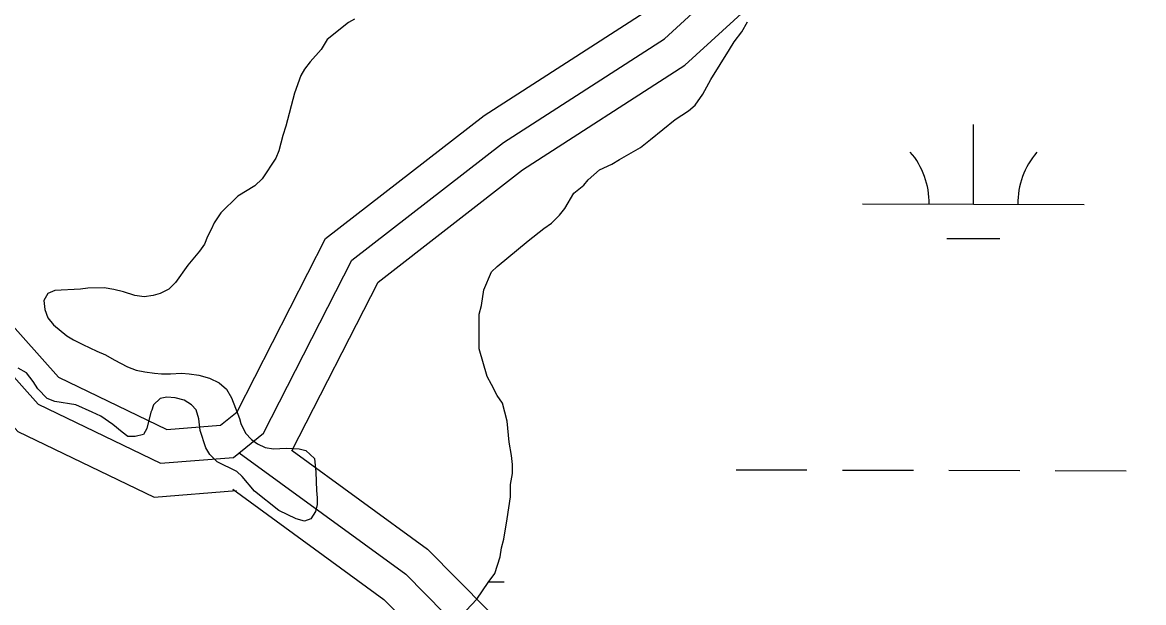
# Model space of a CAD drawing. Extents: x 3177385 to 3215275, y 903885 to 929304.
# Drawn here: x 3201884 to 3202390, y 923161 to 923423 of the extents above; entities that cross this region are included whole.
import ezdxf

# ---------------------------------------------------------------- set-up
doc = ezdxf.new("R2010")
doc.units = 0
for name, color, linetype in [('V-ROAD-CNTR', 7, 'Continuous'), ('V-SITE-VEGE', 7, 'Continuous'), ('V-TOPO-SHOR', 7, 'Continuous'), ('V-WETL-SWMP', 7, 'Continuous')]:
    doc.layers.add(name, color=color, linetype=linetype)

msp = doc.modelspace()

# ---------------------------------------------------------------- linework, layer by layer
at = {"layer": 'V-ROAD-CNTR'}
for points in [[(3201090.64, 924138.31), (3201090.2, 924094.1), (3201070.88, 924050.66), (3201047.67, 924001.72), (3201023.8, 923953.55), (3201006.01, 923897.2), (3201010.03, 923861.43), (3201026.49, 923818.87), (3201095.45, 923714.32), (3201222.12, 923536.17), (3201306.26, 923445), (3201381.53, 923392.2), (3201441, 923384.91), (3201504.34, 923400.16), (3201575.1, 923433.28), (3201634.5, 923463.44), (3201691.54, 923474.28), (3201714.01, 923463.14), (3201769.45, 923407.98), (3201804.68, 923366.51), (3201834.99, 923290.79), (3201882, 923238.32), (3201943.49, 923208.66), (3201980.6, 923211.6)], [(3201860.87, 923306.86), (3201900.38, 923262.76), (3201949.22, 923239.21), (3201973.47, 923241.13), (3201980.92, 923247.14), (3202020.89, 923325.28), (3202092.42, 923380.83), (3202164.59, 923427.37), (3202196.03, 923456.21), (3202268.88, 923531.09), (3202349.52, 923580.12), (3202460.08, 923625.66), (3202496.02, 923641.35)], [(3201847.93, 923298.83), (3201891.19, 923250.54), (3201946.35, 923223.94), (3201979.28, 923226.54), (3201992.82, 923237.47), (3202032.73, 923315.48), (3202101.1, 923368.58), (3202173.79, 923415.46), (3202206.48, 923445.44), (3202278.3, 923519.26), (3202356.32, 923566.69), (3202465.93, 923611.85), (3202502.02, 923627.6)], [(3202005.57, 923229.46), (3202044.56, 923305.67), (3202109.79, 923356.33), (3202182.99, 923403.54), (3202216.93, 923434.67), (3202287.72, 923507.44), (3202363.11, 923553.27), (3202471.79, 923598.04), (3202508.02, 923613.85)], [(3201981.84, 923228.61), (3202057.02, 923173.83), (3202109.42, 923120.72), (3202146.27, 923065.32), (3202192.77, 922988.79), (3202266.14, 922934.8), (3202328.53, 922879.11), (3202424.06, 922758.46), (3202513.54, 922650.03), (3202490.31, 922680.94)], [(3202005.85, 923229.68), (3202066.84, 923185.23), (3202121.11, 923130.23), (3202158.93, 923073.38), (3202204.05, 922999.11), (3202275.6, 922946.46), (3202339.48, 922889.44), (3202502.3, 922689.95)], [(3201978.94, 923212.16), (3202047.2, 923162.42), (3202097.73, 923111.21), (3202133.61, 923057.27), (3202181.49, 922978.46), (3202256.68, 922923.14), (3202317.57, 922868.78), (3202412.39, 922749.03), (3202897.1, 922117.77)]]:
    msp.add_lwpolyline(points, dxfattribs=at)
at = {"layer": 'V-SITE-VEGE'}
for p, q in [((3202031.23, 923422.82), (3202021.53, 923415.18)), ((3202021.53, 923415.18), (3202018.84, 923410.64)), ((3202018.84, 923410.64), (3202013.89, 923405.07)), ((3202013.89, 923405.07), (3202011.41, 923401.77)), ((3202009.76, 923398.88), (3202006.87, 923390.83)), ((3202011.41, 923401.77), (3202009.76, 923398.88)), ((3202006.87, 923390.83), (3202002.94, 923375.98)), ((3202002.94, 923375.98), (3202001.5, 923371.85)), ((3202001.5, 923371.85), (3201999.84, 923364.83)), ((3201999.84, 923364.83), (3201998.4, 923361.53)), ((3201998.4, 923361.53), (3201992.2, 923352.25)), ((3201988.9, 923349.15), (3201981.26, 923344.41)), ((3201992.2, 923352.25), (3201988.9, 923349.15)), ((3201981.26, 923344.41), (3201973.62, 923336.98)), ((3201970.52, 923332.44), (3201969.29, 923329.34)), ((3201973.62, 923336.98), (3201970.52, 923332.44)), ((3201969.29, 923329.34), (3201967.64, 923326.25)), ((3201966.19, 923322.74), (3201963.92, 923319.64)), ((3201967.64, 923326.25), (3201966.19, 923322.74)), ((3201963.92, 923319.64), (3201958.76, 923313.25)), ((3201958.76, 923313.25), (3201953.19, 923305.41)), ((3201898.69, 923301.91), (3201895.6, 923300.47)), ((3201910.25, 923302.53), (3201898.69, 923301.91)), ((3201913.56, 923302.94), (3201910.25, 923302.53)), ((3201920.98, 923303.14), (3201913.56, 923302.94)), ((3201925.32, 923302.32), (3201920.98, 923303.14)), ((3201929.65, 923301.28), (3201925.32, 923302.32)), ((3201950.08, 923302.52), (3201946.16, 923300.46)), ((3201953.19, 923305.41), (3201950.08, 923302.52)), ((3201895.6, 923300.47), (3201893.74, 923297.38)), ((3201893.74, 923297.38), (3201894.15, 923293.25)), ((3201934.81, 923299.63), (3201929.65, 923301.28)), ((3201938.94, 923299.01), (3201934.81, 923299.63)), ((3201943.07, 923299.63), (3201938.94, 923299.01)), ((3201946.16, 923300.46), (3201943.07, 923299.63)), ((3201894.15, 923293.25), (3201895.6, 923289.53)), ((3201895.6, 923289.53), (3201898.07, 923286.43)), ((3201898.07, 923286.43), (3201904.05, 923281.48)), ((3201904.05, 923281.48), (3201907.15, 923279.62)), ((3201907.15, 923279.62), (3201911.28, 923277.55)), ((3201911.28, 923277.55), (3201917.67, 923274.46)), ((3201917.67, 923274.46), (3201921.59, 923272.81)), ((3201921.59, 923272.81), (3201925.52, 923270.53)), ((3201885.89, 923264.77), (3201882.17, 923266.83)), ((3201925.52, 923270.53), (3201931.5, 923267.44)), ((3201931.5, 923267.44), (3201935.42, 923265.99)), ((3201888.98, 923260.84), (3201885.89, 923264.77)), ((3201935.42, 923265.99), (3201939.34, 923265.16)), ((3201939.34, 923265.16), (3201943.68, 923264.54)), ((3201943.68, 923264.54), (3201946.77, 923264.34)), ((3201946.77, 923264.34), (3201950.9, 923264.33)), ((3201950.9, 923264.33), (3201955.85, 923264.54)), ((3201955.85, 923264.54), (3201959.36, 923264.33)), ((3201959.36, 923264.33), (3201963.7, 923263.71)), ((3201963.7, 923263.71), (3201968.44, 923262.27)), ((3201968.44, 923262.27), (3201972.77, 923260.2)), ((3201891.04, 923257.54), (3201888.98, 923260.84)), ((3201895.17, 923253.21), (3201891.04, 923257.54)), ((3201972.77, 923260.2), (3201976.08, 923257.31)), ((3201976.08, 923257.31), (3201978.35, 923253.39)), ((3201898.68, 923251.76), (3201895.17, 923253.21)), ((3201908.17, 923250.31), (3201898.68, 923251.76)), ((3201946.15, 923253.19), (3201943.26, 923250.3)), ((3201949.24, 923253.81), (3201946.15, 923253.19)), ((3201952.96, 923253.4), (3201949.24, 923253.81)), ((3201957.09, 923252.36), (3201952.96, 923253.4)), ((3201960.39, 923250.3), (3201957.09, 923252.36)), ((3201978.35, 923253.39), (3201982.06, 923244.1)), ((3201915.6, 923247.01), (3201908.17, 923250.31)), ((3201919.52, 923245.15), (3201915.6, 923247.01)), ((3201942.02, 923247), (3201940.16, 923239.57)), ((3201942.43, 923247.83), (3201942.02, 923247)), ((3201943.05, 923249.89), (3201942.43, 923247.83)), ((3201943.26, 923250.3), (3201943.05, 923249.89)), ((3201962.45, 923248.03), (3201960.39, 923250.3)), ((3201963.69, 923243.9), (3201962.45, 923248.03)), ((3201924.89, 923241.43), (3201919.52, 923245.15)), ((3201929.01, 923237.92), (3201924.89, 923241.43)), ((3201964.31, 923238.74), (3201963.69, 923243.9)), ((3201982.06, 923244.1), (3201982.68, 923241.83)), ((3201982.68, 923241.83), (3201984.74, 923237.5)), ((3201931.7, 923236.07), (3201929.01, 923237.92)), ((3201938.72, 923236.89), (3201935, 923236.06)), ((3201940.16, 923239.57), (3201938.72, 923236.89)), ((3201966.78, 923230.89), (3201964.31, 923238.74)), ((3201984.74, 923237.5), (3201987.42, 923234.6)), ((3201935, 923236.06), (3201931.7, 923236.07)), ((3201987.42, 923234.6), (3201990.1, 923232.75)), ((3201990.1, 923232.75), (3201993.61, 923231.09)), ((3201993.61, 923231.09), (3201997.33, 923230.48)), ((3201968.64, 923227.8), (3201966.78, 923230.89)), ((3201971.94, 923224.5), (3201968.64, 923227.8)), ((3201997.33, 923230.48), (3202003.11, 923230.68)), ((3202003.11, 923230.68), (3202008.88, 923230.47)), ((3202008.88, 923230.47), (3202011.98, 923229.64)), ((3202011.98, 923229.64), (3202015.9, 923226.14)), ((3202015.9, 923226.14), (3202016.52, 923219.94)), ((3201980.81, 923220.16), (3201971.94, 923224.5)), ((3201983.29, 923217.89), (3201980.81, 923220.16)), ((3201988.86, 923211.28), (3201983.29, 923217.89)), ((3202016.52, 923219.94), (3202016.72, 923211.69)), ((3201999.79, 923202.61), (3201988.86, 923211.28)), ((3202016.72, 923211.69), (3202017.13, 923208.39)), ((3202017.13, 923208.39), (3202017.13, 923205.29)), ((3202007.64, 923198.89), (3201999.79, 923202.61)), ((3202016.31, 923202.19), (3202014.24, 923198.89)), ((3202017.13, 923205.29), (3202016.31, 923202.19)), ((3202011.35, 923197.86), (3202007.64, 923198.89)), ((3202014.24, 923198.89), (3202011.35, 923197.86))]:
    msp.add_line(p, q, dxfattribs=at)
at = {"layer": 'V-TOPO-SHOR'}
for points in [[(3202033.92, 923424.26), (3202031.23, 923422.82), (3202021.53, 923415.18), (3202018.84, 923410.64), (3202013.89, 923405.07), (3202011.41, 923401.77), (3202009.76, 923398.88), (3202006.87, 923390.83), (3202002.94, 923375.98), (3202001.5, 923371.85), (3201999.84, 923364.83), (3201998.4, 923361.53), (3201992.2, 923352.25), (3201988.9, 923349.15), (3201981.26, 923344.41), (3201973.62, 923336.98), (3201970.52, 923332.44), (3201969.29, 923329.34), (3201967.64, 923326.25), (3201966.19, 923322.74), (3201963.92, 923319.64), (3201958.76, 923313.25), (3201953.18, 923305.41), (3201950.08, 923302.52), (3201946.16, 923300.46), (3201943.07, 923299.63), (3201938.94, 923299.01), (3201934.81, 923299.63), (3201929.65, 923301.28), (3201925.32, 923302.32), (3201920.98, 923303.14), (3201913.56, 923302.94), (3201910.25, 923302.53), (3201898.69, 923301.91), (3201895.6, 923300.47), (3201893.74, 923297.38), (3201894.15, 923293.25), (3201895.6, 923289.53), (3201898.07, 923286.43), (3201904.05, 923281.48), (3201907.15, 923279.62), (3201911.28, 923277.55), (3201917.67, 923274.46), (3201921.59, 923272.81), (3201925.52, 923270.53), (3201931.5, 923267.44), (3201935.42, 923265.99), (3201939.34, 923265.16), (3201943.68, 923264.54), (3201946.77, 923264.34), (3201950.9, 923264.33), (3201955.85, 923264.54), (3201959.36, 923264.33), (3201963.7, 923263.71), (3201968.44, 923262.27), (3201972.78, 923260.2), (3201976.08, 923257.31), (3201978.35, 923253.39), (3201982.06, 923244.1), (3201982.68, 923241.83), (3201984.74, 923237.5), (3201987.42, 923234.6), (3201990.1, 923232.75), (3201993.61, 923231.09), (3201997.33, 923230.48), (3202003.11, 923230.68), (3202008.88, 923230.47), (3202011.98, 923229.64), (3202015.9, 923226.14), (3202016.52, 923219.94), (3202016.72, 923211.69), (3202017.13, 923208.39), (3202017.13, 923205.29), (3202016.31, 923202.19), (3202014.24, 923198.89), (3202011.35, 923197.86), (3202007.64, 923198.89), (3201999.79, 923202.61), (3201988.86, 923211.28), (3201983.29, 923217.89), (3201980.81, 923220.16), (3201971.94, 923224.5), (3201968.64, 923227.8), (3201966.78, 923230.89), (3201964.31, 923238.74), (3201963.69, 923243.9)], [(3201963.69, 923243.9), (3201962.45, 923248.03), (3201960.39, 923250.3), (3201957.09, 923252.36), (3201952.96, 923253.4), (3201949.24, 923253.81), (3201946.15, 923253.19), (3201943.26, 923250.3), (3201943.05, 923249.89), (3201942.43, 923247.83), (3201942.02, 923247), (3201940.16, 923239.57), (3201938.72, 923236.89), (3201935, 923236.06), (3201931.7, 923236.07), (3201929.01, 923237.92), (3201924.89, 923241.43), (3201919.52, 923245.15), (3201915.6, 923247.01), (3201908.17, 923250.31), (3201898.68, 923251.76), (3201895.17, 923253.21), (3201891.04, 923257.54), (3201888.98, 923260.84), (3201885.89, 923264.77), (3201882.17, 923266.83)]]:
    msp.add_lwpolyline(points, dxfattribs=at)
at = {"layer": 'V-WETL-SWMP'}
for p, q in [((3202313.21, 923340.78), (3202313.29, 923376.78)), ((3202263.21, 923340.9), (3202363.21, 923340.67)), ((3202301.17, 923325.38), (3202325.17, 923325.32)), ((3202206.09, 923220.96), (3202238.09, 923220.89)), ((3202254.09, 923220.85), (3202286.09, 923220.77)), ((3202302.09, 923220.74), (3202334.09, 923220.66)), ((3202350.09, 923220.63), (3202382.09, 923220.55)), ((3202094.42, 923170.48), (3202101.38, 923170.46))]:
    msp.add_line(p, q, dxfattribs=at)
for points in [[(3202149.96, 923358.89), (3202153.47, 923360.9), (3202163.01, 923366.42), (3202167.53, 923369.93), (3202178.58, 923378.96), (3202184.6, 923382.97), (3202187.61, 923385.48), (3202191.13, 923390.5), (3202194.64, 923397.03), (3202203.18, 923410.58), (3202205.19, 923414.09), (3202208.71, 923418.61), (3202211.22, 923423.12)], [(3202079.62, 923152.6), (3202089.16, 923162.64), (3202094.18, 923170.17), (3202097.2, 923174.18), (3202099.71, 923181.71), (3202100.21, 923185.73), (3202101.22, 923189.74), (3202102.73, 923198.78), (3202104.24, 923208.82), (3202104.24, 923214.34), (3202105.24, 923219.36), (3202105.24, 923223.37), (3202104.74, 923227.39), (3202103.74, 923233.41), (3202102.74, 923242.95), (3202100.73, 923250.98), (3202098.23, 923254.5), (3202095.72, 923259.52), (3202093.71, 923263.03), (3202090.2, 923275.58), (3202090.2, 923291.14), (3202091.21, 923295.16), (3202092.22, 923302.19), (3202095.73, 923310.22), (3202098.24, 923312.72), (3202112.3, 923324.27), (3202119.33, 923329.79), (3202122.84, 923332.29), (3202126.36, 923335.81), (3202128.87, 923338.82), (3202132.89, 923345.84), (3202137.41, 923349.36), (3202139.41, 923351.87), (3202144.44, 923356.38), (3202149.96, 923358.89)]]:
    msp.add_lwpolyline(points, dxfattribs=at)
for centre, start, end in [((3202257.97, 923341.39), 359.0948, 40.6385), ((3202368.45, 923341.13), 139.0948, 180.6385)]:
    msp.add_arc(centre, 35.25, start, end, dxfattribs=at)

doc.saveas('drawing.dxf')
